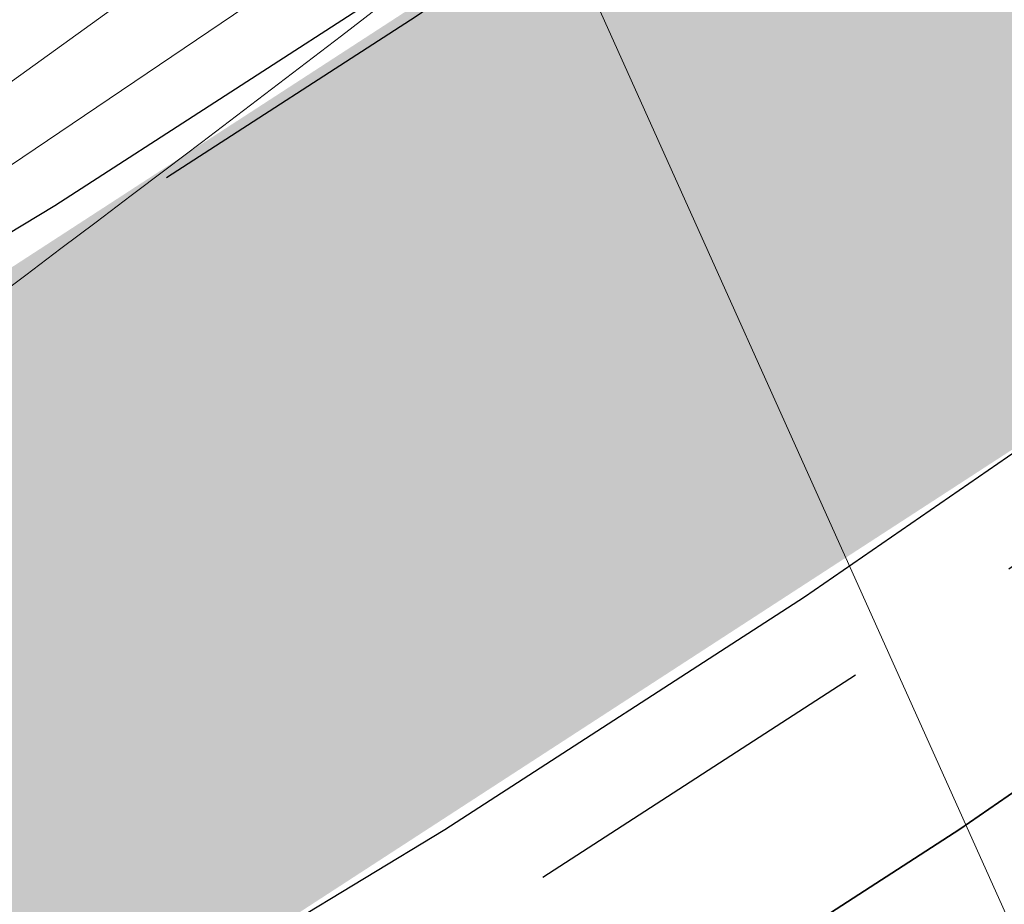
# Model space of a CAD drawing. Header units: metres. Extents: x 163628 to 167855, y 402678 to 405435.
# Tile 492 of 1056: x 165669.54 to 165671.65, y 404053.58 to 404055.48. Entities that reach past the tile are written whole.
import ezdxf

# ---------------------------------------------------------------- set-up
doc = ezdxf.new("R2010")
doc.units = ezdxf.units.M
doc.linetypes.add('X-CA190022.004-UO-DWM_Snelfietsroute$0$VH-GELEIDEBAND_50X200', pattern=[8, 4, -2, 0, -2])
doc.linetypes.add('X-CA190022.004-UO-DWM_Snelfietsroute$0$VH-OPSLUITBAND_80X200', pattern=[14, 8, -2, 2, -2])
for name, color, linetype, lineweight in [('X-CA190022.004-UO-BGT_Ondergrond$0$GE_314_WGDRijbaanLokaleweg_Vlak_GEM', 253, 'Continuous', 9), ('X-CA190022.004-UO-BGT_Ondergrond$0$GE_364_OWGBerm_halfverhard_Vlak_GEM', 253, 'Continuous', 9), ('X-CA190022.004-UO-BGT_Ondergrond$0$GE_367_OWGBerm_groenvoorziening_grasenk_GEM', 253, 'Continuous', 9), ('X-CA190022.004-UO-DTM inmeting$0$B-WE-VH-VERHARDING_ASFALT-G', 246, 'Continuous', 0), ('X-CA190022.004-UO-DWM_Snelfietsroute$0$N-WE-VH-KANTOPSLUITING_ACHTERKANTBAND-G', 125, 'Continuous', 25), ('X-CA190022.004-UO-DWM_Snelfietsroute$0$N-WE-VH-KANTOPSLUITING_GELEIDEBAND_50X200-G', 125, 'X-CA190022.004-UO-DWM_Snelfietsroute$0$VH-GELEIDEBAND_50X200', 25), ('X-CA190022.004-UO-DWM_Snelfietsroute$0$N-WE-VH-KANTOPSLUITING_OPSLUITBAND_80X200-G', 125, 'X-CA190022.004-UO-DWM_Snelfietsroute$0$VH-OPSLUITBAND_80X200', 25), ('X-CA190022.004-UO-DWM_Snelfietsroute$0$N-WE-VH-VERHARDING-G', 125, 'Continuous', 25)]:
    doc.layers.add(name, color=color, linetype=linetype, lineweight=lineweight)
for name, color, linetype, lineweight, transparency in [('X-CA190022.004-UO-KL_Wenstracé_v0.3$0$N-WE-KL-TRACE_WENSTRACE-G 1.5m', 24, 'Continuous', 35, 0.6), ('X-CA190022.004-UO-KLIC$0$B-OI-KL-DATA_KPN_0000546663_VECT_19O042616-G', 42, 'X-CA190022.004-UO-KLIC$0$1-200 TELEFONIE-KPN', 0, 0.25), ('X-CA190022.004-UO-KLIC$0$B-WE-KL-ET_LS-G', 42, 'X-CA190022.004-UO-KLIC$0$1-200 LAAGSPANNING', 0, 0.25)]:
    doc.layers.add(name, color=color, linetype=linetype, lineweight=lineweight, transparency=transparency)
doc.styles.add('X-CA190022.004-UO-KLIC$0$NLCS-ISO', font='NLCS-ISO.ttf')
doc.linetypes.add('X-CA190022.004-UO-KLIC$0$1-200 LAAGSPANNING', pattern='A,1.5,-0.6,["LS",X-CA190022.004-UO-KLIC$0$NLCS-ISO,S=0.24,R=0,X=-0.45,Y=-0.12],-0.05', length=2.15)
doc.linetypes.add('X-CA190022.004-UO-KLIC$0$1-200 TELEFONIE-KPN', pattern='A,1.5,-0.6,["KPN",X-CA190022.004-UO-KLIC$0$NLCS-ISO,S=0.24,R=0,X=-0.5,Y=-0.12],-0.3', length=2.4)

msp = doc.modelspace()

# ---------------------------------------------------------------- linework, layer by layer
at = {"layer": 'X-CA190022.004-UO-BGT_Ondergrond$0$GE_314_WGDRijbaanLokaleweg_Vlak_GEM', "extrusion": (0, 0, -1)}
msp.add_arc((-165627.9204, 404108.7246), 72.11, 211.384689, 240.300856, dxfattribs=at)
at = {"layer": 'X-CA190022.004-UO-BGT_Ondergrond$0$GE_314_WGDRijbaanLokaleweg_Vlak_GEM'}
msp.add_arc((165616.1303, 404126.0763), 88.9675, 302.576742, 310.372989, dxfattribs=at)
at = {"layer": 'X-CA190022.004-UO-BGT_Ondergrond$0$GE_364_OWGBerm_halfverhard_Vlak_GEM', "extrusion": (0, 0, -1)}
msp.add_arc((-165616.1303, 404126.0763), 88.9675, 229.627011, 237.423258, dxfattribs=at)
at = {"layer": 'X-CA190022.004-UO-BGT_Ondergrond$0$GE_367_OWGBerm_groenvoorziening_grasenk_GEM'}
msp.add_arc((165627.9204, 404108.7246), 72.11, 299.699144, 328.615311, dxfattribs=at)
at = {"layer": 'X-CA190022.004-UO-DTM inmeting$0$B-WE-VH-VERHARDING_ASFALT-G'}
msp.add_polyline3d([(165692.467, 404081.283, 9.011), (165690.492, 404078.619, 9.015), (165688.163, 404075.127, 9.011), (165687.418, 404074.012, 9.009), (165685.769, 404072.007, 9.052), (165683.108, 404068.492, 9.046), (165680.191, 404064.848, 9.068), (165677.184, 404061.487, 9.092), (165674.539, 404058.944, 9.177), (165671.821, 404056.725, 9.214), (165668.888, 404054.742, 9.216), (165664.997, 404052.397, 9.208), (165664.184, 404051.983, 9.201), (165661.309, 404050.306, 9.188), (165657.372, 404048.088, 9.161), (165655.189, 404046.873, 9.152), (165655.094, 404046.534, 9.163), (165651.321, 404044.732, 9.168), (165648.297, 404043.223, 9.172), (165643.616, 404040.892, 9.203)], dxfattribs=at)
at = {"layer": 'X-CA190022.004-UO-DWM_Snelfietsroute$0$N-WE-VH-KANTOPSLUITING_ACHTERKANTBAND-G', "ltscale": 0.2, "flags": 128}
for points in [[(165597.2726, 404017.9776), (165601.5267, 404020.047), (165667.6688, 404052.2005), (165668.0447, 404052.3865), (165668.8606, 404052.8133), (165669.6623, 404053.2645), (165670.4498, 404053.7402), (165671.2222, 404054.2399), (165671.9789, 404054.7632), (165672.7191, 404055.3094), (165673.4427, 404055.8786), (165673.8469, 404056.2127), (165674.1467, 404056.4684), (165674.8341, 404057.0811), (165675.5017, 404057.7141), (165676.1494, 404058.3673), (165676.7768, 404059.0402), (165677.3832, 404059.732), (165677.968, 404060.4422), (165678.531, 404061.1705), (165678.8565, 404061.6135), (165690.783, 404078.1663)], [(165683.6085, 404070.9117), (165677.5788, 404062.5431), (165677.2692, 404062.1215), (165676.7328, 404061.4278), (165676.1789, 404060.7552), (165675.6046, 404060.0999), (165675.0104, 404059.4626), (165674.3969, 404058.8439), (165673.7646, 404058.2443), (165673.1083, 404057.6593), (165672.831, 404057.4228), (165672.4508, 404057.1086), (165671.7613, 404056.5663), (165671.0602, 404056.0489), (165670.3435, 404055.5533), (165669.6119, 404055.08), (165668.8661, 404054.6295), (165668.1068, 404054.2021), (165667.3281, 404053.7948), (165666.973, 404053.6191), (165663.6125, 404051.9854), (165661.0825, 404053.239)]]:
    msp.add_lwpolyline(points, dxfattribs=at)
at = {"layer": 'X-CA190022.004-UO-DWM_Snelfietsroute$0$N-WE-VH-KANTOPSLUITING_GELEIDEBAND_50X200-G', "ltscale": 0.2, "flags": 128}
msp.add_lwpolyline([(165597.3599, 404017.7977), (165601.6142, 404019.8672), (165667.7568, 404052.0209), (165668.1354, 404052.2083), (165668.9561, 404052.6375), (165669.7631, 404053.0918), (165670.5558, 404053.5706), (165671.3334, 404054.0737), (165672.0951, 404054.6004), (165672.8403, 404055.1503), (165673.5682, 404055.7229), (165673.9755, 404056.0595), (165674.2782, 404056.3176), (165674.9695, 404056.9339), (165675.6415, 404057.5711), (165676.2936, 404058.2287), (165676.9252, 404058.9061), (165677.5356, 404059.6025), (165678.1243, 404060.3175), (165678.6908, 404061.0501), (165679.0182, 404061.4959), (165690.9453, 404078.0494)], dxfattribs=at)
at = {"layer": 'X-CA190022.004-UO-DWM_Snelfietsroute$0$N-WE-VH-KANTOPSLUITING_OPSLUITBAND_80X200-G', "ltscale": 0.2, "flags": 128}
msp.add_lwpolyline([(165686.892, 404077.209), (165687.5552, 404077.1077), (165683.3145, 404071.2221), (165683.7202, 404070.9299), (165677.6435, 404062.496), (165677.3331, 404062.0734), (165676.7954, 404061.3779), (165676.2399, 404060.7034), (165675.664, 404060.0463), (165675.0681, 404059.4072), (165674.4528, 404058.7867), (165673.8187, 404058.1855), (165673.1609, 404057.599), (165672.8824, 404057.3616), (165672.501, 404057.0464), (165671.8098, 404056.5027), (165671.1067, 404055.9838), (165670.388, 404055.4868), (165669.6544, 404055.0122), (165668.9064, 404054.5604), (165668.145, 404054.1318), (165667.3644, 404053.7235), (165667.0082, 404053.5472), (165663.6122, 404051.8963), (165661.047, 404053.1673)], dxfattribs=at)
at = {"layer": 'X-CA190022.004-UO-DWM_Snelfietsroute$0$N-WE-VH-VERHARDING-G', "lineweight": 35, "flags": 128}
msp.add_lwpolyline([(165601.7891, 404019.5074), (165667.9317, 404051.6612), (165668.3153, 404051.851), (165669.1469, 404052.2859), (165669.9647, 404052.7462), (165670.7679, 404053.2315), (165671.5558, 404053.7412), (165672.3277, 404054.2749), (165673.0827, 404054.8322), (165673.8203, 404055.4124), (165674.233, 404055.7535), (165674.5397, 404056.015), (165675.2402, 404056.6394), (165675.9212, 404057.2851), (165676.5819, 404057.9515), (165677.2219, 404058.6378), (165677.8404, 404059.3435), (165678.437, 404060.068), (165679.011, 404060.8104), (165679.3427, 404061.262), (165691.2873, 404077.8398)], dxfattribs=at)
at = {"layer": 'X-CA190022.004-UO-KL_Wenstracé_v0.3$0$N-WE-KL-TRACE_WENSTRACE-G 1.5m', "lineweight": 18, "ltscale": 0.2, "const_width": 1.5}
msp.add_lwpolyline([(165576.1178, 404009.7862, 0.039739), (165596.166, 404018.2749), (165667.3415, 404052.8753, 0.124118), (165678.2474, 404062.0512), (165690.192, 404078.629, -0.152208), (165708.4365, 404092.3363, -0.152208)], format="xyb", dxfattribs=at)
at = {"layer": 'X-CA190022.004-UO-KLIC$0$B-OI-KL-DATA_KPN_0000546663_VECT_19O042616-G', "flags": 128}
msp.add_lwpolyline([(165703.5, 404097.5), (165696.1667, 404088.1667), (165685.5, 404071.8333), (165681.5, 404066.5), (165673.5, 404058.1667), (165672.5, 404057.5), (165666.5, 404053.1667), (165665.1667, 404052.5), (165609.5, 404024.8333), (165553.5, 403998.1667), (165544.1667, 403994.5), (165539.5, 403992.1667), (165525.8333, 403979.1667), (165525.8333, 403978.5), (165532.1667, 403975.8333)], dxfattribs=at)
at = {"layer": 'X-CA190022.004-UO-KLIC$0$B-WE-KL-ET_LS-G'}
msp.add_lwpolyline([(165670.243, 404056.013), (165670.713, 404055.655), (165672.252, 404052.229), (165672.48, 404051.659), (165672.339, 404051.18), (165672.241, 404051.103), (165671.459, 404050.493)], dxfattribs=at)

doc.saveas('drawing.dxf')
